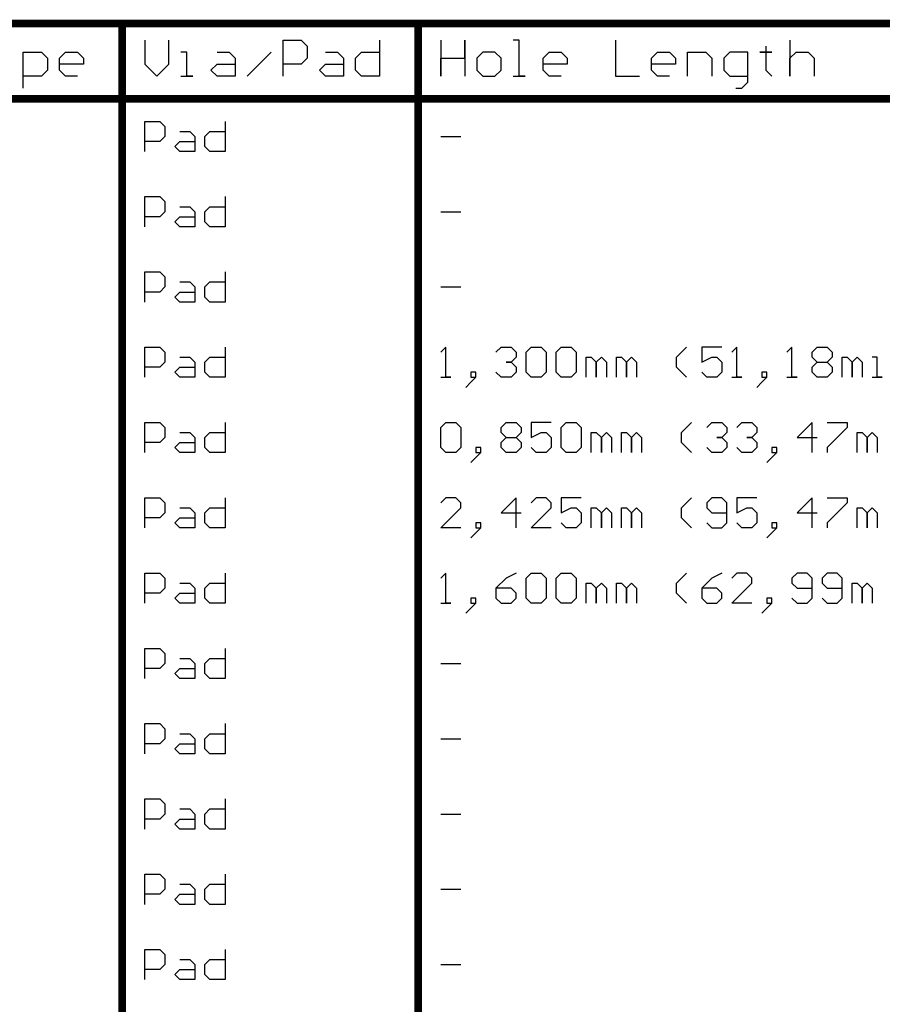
# Model space of a CAD drawing. Header units: millimetres. Extents: x 138 to 555, y 26 to 334.
# Tile 710 of 713: x 471 to 515, y 188 to 238. Entities that reach past the tile are written whole.
import ezdxf

# ---------------------------------------------------------------- set-up
doc = ezdxf.new("R2010")
doc.units = ezdxf.units.MM
doc.layers.add('DrillDrawing', color=1, linetype='Continuous')

msp = doc.modelspace()

# ---------------------------------------------------------------- linework, layer by layer
at = {"layer": 'DrillDrawing'}
for p, q in [((477.19, 237.255), (477.19, 236.036)), ((478.408, 236.036), (478.408, 237.255)), ((484.198, 235.427), (484.198, 237.255)), ((484.198, 237.255), (485.112, 237.255)), ((485.112, 237.255), (485.417, 236.95)), ((489.073, 237.255), (489.073, 235.427)), ((492.172, 237.255), (492.172, 235.427)), ((493.391, 236.341), (493.391, 237.255)), ((493.391, 237.255), (493.391, 235.427)), ((496.133, 237.255), (495.828, 237.255)), ((496.133, 235.427), (496.133, 237.255)), ((501.008, 237.255), (501.008, 235.427)), ((509.844, 237.255), (509.844, 235.427)), ((485.417, 236.95), (485.417, 236.341)), ((508.626, 236.95), (508.626, 236.645)), ((471.044, 234.817), (471.044, 236.645)), ((471.044, 236.645), (471.958, 236.645)), ((471.958, 236.645), (472.263, 236.341)), ((472.263, 236.341), (472.263, 235.731)), ((472.872, 236.341), (473.177, 236.645)), ((472.872, 235.731), (472.872, 236.341)), ((473.177, 236.645), (473.786, 236.645)), ((473.786, 236.645), (474.091, 236.341)), ((474.091, 236.341), (474.091, 236.036)), ((479.323, 236.645), (479.018, 236.645)), ((479.323, 235.427), (479.323, 236.645)), ((480.846, 236.645), (481.455, 236.645)), ((481.455, 236.645), (481.76, 236.341)), ((481.76, 236.341), (481.76, 235.427)), ((482.37, 235.427), (483.588, 236.645)), ((485.417, 236.341), (485.112, 236.036)), ((486.331, 236.645), (486.94, 236.645)), ((486.94, 236.645), (487.245, 236.341)), ((487.245, 236.341), (487.245, 235.427)), ((487.854, 236.341), (488.159, 236.645)), ((487.854, 235.731), (487.854, 236.341)), ((488.159, 236.645), (489.073, 236.645)), ((492.172, 235.427), (492.172, 236.341)), ((492.172, 236.341), (493.391, 236.341)), ((494.305, 236.645), (494, 236.341)), ((494, 236.341), (494, 235.731)), ((494.914, 236.645), (494.305, 236.645)), ((495.219, 236.341), (494.914, 236.645)), ((495.219, 235.731), (495.219, 236.341)), ((497.352, 236.341), (497.656, 236.645)), ((497.352, 235.731), (497.352, 236.341)), ((497.656, 236.645), (498.266, 236.645)), ((498.266, 236.645), (498.571, 236.341)), ((498.571, 236.341), (498.571, 236.036)), ((502.836, 236.341), (503.141, 236.645)), ((502.836, 235.731), (502.836, 236.341)), ((503.141, 236.645), (503.75, 236.645)), ((503.75, 236.645), (504.055, 236.341)), ((504.055, 236.341), (504.055, 236.036)), ((504.665, 235.427), (504.665, 236.645)), ((504.665, 236.645), (505.579, 236.645)), ((505.579, 236.645), (505.883, 236.341)), ((505.883, 236.341), (505.883, 235.427)), ((506.797, 236.645), (506.493, 236.341)), ((506.493, 236.341), (506.493, 235.731)), ((507.712, 236.645), (506.797, 236.645)), ((507.712, 235.122), (507.712, 236.645)), ((508.626, 236.645), (508.321, 236.645)), ((508.321, 236.645), (508.93, 236.645)), ((508.93, 236.645), (508.626, 236.645)), ((508.626, 236.645), (508.626, 235.731)), ((509.844, 236.341), (510.149, 236.645)), ((509.844, 235.427), (509.844, 236.341)), ((510.149, 236.645), (510.759, 236.645)), ((510.759, 236.645), (511.063, 236.341)), ((511.063, 236.341), (511.063, 235.427)), ((472.263, 235.731), (471.958, 235.427)), ((474.091, 236.036), (472.872, 236.036)), ((473.177, 235.427), (472.872, 235.731)), ((477.19, 236.036), (477.799, 235.427)), ((477.799, 235.427), (478.408, 236.036)), ((480.541, 235.731), (480.846, 236.036)), ((480.846, 235.427), (480.541, 235.731)), ((480.846, 236.036), (481.76, 236.036)), ((485.112, 236.036), (484.198, 236.036)), ((486.026, 235.731), (486.331, 236.036)), ((486.331, 235.427), (486.026, 235.731)), ((486.331, 236.036), (487.245, 236.036)), ((488.159, 235.427), (487.854, 235.731)), ((494, 235.731), (494.305, 235.427)), ((494.914, 235.427), (495.219, 235.731)), ((498.571, 236.036), (497.352, 236.036)), ((497.656, 235.427), (497.352, 235.731)), ((504.055, 236.036), (502.836, 236.036)), ((503.141, 235.427), (502.836, 235.731)), ((506.493, 235.731), (506.797, 235.427)), ((508.626, 235.731), (508.93, 235.427)), ((471.958, 235.427), (471.044, 235.427)), ((473.786, 235.427), (473.177, 235.427)), ((479.018, 235.427), (479.627, 235.427)), ((479.627, 235.427), (479.323, 235.427)), ((481.76, 235.427), (480.846, 235.427)), ((487.245, 235.427), (486.331, 235.427)), ((489.073, 235.427), (488.159, 235.427)), ((494.305, 235.427), (494.914, 235.427)), ((495.828, 235.427), (496.438, 235.427)), ((496.438, 235.427), (496.133, 235.427)), ((498.266, 235.427), (497.656, 235.427)), ((501.008, 235.427), (502.227, 235.427)), ((503.75, 235.427), (503.141, 235.427)), ((506.797, 235.427), (507.712, 235.427)), ((507.102, 234.817), (507.407, 234.817)), ((507.407, 234.817), (507.712, 235.122)), ((477.19, 231.617), (477.19, 233.14)), ((477.19, 233.14), (477.951, 233.14)), ((477.951, 233.14), (478.205, 232.886)), ((478.205, 232.886), (478.205, 232.378)), ((481.252, 233.14), (481.252, 231.617)), ((478.205, 232.378), (477.951, 232.124)), ((478.967, 232.632), (479.475, 232.632)), ((479.475, 232.632), (479.729, 232.378)), ((479.729, 232.378), (479.729, 231.617)), ((480.237, 232.378), (480.491, 232.632)), ((480.237, 231.87), (480.237, 232.378)), ((480.491, 232.632), (481.252, 232.632)), ((492.172, 232.378), (493.187, 232.378)), ((477.951, 232.124), (477.19, 232.124)), ((478.713, 231.87), (478.967, 232.124)), ((478.967, 231.617), (478.713, 231.87)), ((478.967, 232.124), (479.729, 232.124)), ((480.491, 231.617), (480.237, 231.87)), ((479.729, 231.617), (478.967, 231.617)), ((481.252, 231.617), (480.491, 231.617)), ((477.19, 227.807), (477.19, 229.33)), ((477.19, 229.33), (477.951, 229.33)), ((477.951, 229.33), (478.205, 229.076)), ((481.252, 229.33), (481.252, 227.807)), ((478.205, 229.076), (478.205, 228.568)), ((478.967, 228.822), (479.475, 228.822)), ((479.475, 228.822), (479.729, 228.568)), ((480.237, 228.568), (480.491, 228.822)), ((480.491, 228.822), (481.252, 228.822)), ((477.951, 228.314), (477.19, 228.314)), ((478.205, 228.568), (477.951, 228.314)), ((478.713, 228.06), (478.967, 228.314)), ((478.967, 228.314), (479.729, 228.314)), ((479.729, 228.568), (479.729, 227.807)), ((480.237, 228.06), (480.237, 228.568)), ((492.172, 228.568), (493.187, 228.568)), ((478.967, 227.807), (478.713, 228.06)), ((479.729, 227.807), (478.967, 227.807)), ((480.491, 227.807), (480.237, 228.06)), ((481.252, 227.807), (480.491, 227.807)), ((477.19, 223.997), (477.19, 225.52)), ((477.19, 225.52), (477.951, 225.52)), ((477.951, 225.52), (478.205, 225.266)), ((478.205, 225.266), (478.205, 224.758)), ((481.252, 225.52), (481.252, 223.997)), ((478.205, 224.758), (477.951, 224.504)), ((478.967, 225.012), (479.475, 225.012)), ((479.475, 225.012), (479.729, 224.758)), ((479.729, 224.758), (479.729, 223.997)), ((480.237, 224.758), (480.491, 225.012)), ((480.237, 224.25), (480.237, 224.758)), ((480.491, 225.012), (481.252, 225.012)), ((492.172, 224.758), (493.187, 224.758)), ((477.951, 224.504), (477.19, 224.504)), ((478.713, 224.25), (478.967, 224.504)), ((478.967, 223.997), (478.713, 224.25)), ((478.967, 224.504), (479.729, 224.504)), ((480.491, 223.997), (480.237, 224.25)), ((479.729, 223.997), (478.967, 223.997)), ((481.252, 223.997), (480.491, 223.997)), ((477.19, 220.187), (477.19, 221.71)), ((477.19, 221.71), (477.951, 221.71)), ((477.951, 221.71), (478.205, 221.456)), ((478.205, 221.456), (478.205, 220.948)), ((481.252, 221.71), (481.252, 220.187)), ((492.426, 221.71), (492.172, 221.456)), ((492.426, 220.187), (492.426, 221.71)), ((494.965, 221.456), (495.219, 221.71)), ((495.219, 221.71), (495.727, 221.71)), ((495.727, 221.71), (495.981, 221.456)), ((495.981, 221.456), (495.981, 221.202)), ((496.488, 221.456), (496.742, 221.71)), ((496.488, 220.44), (496.488, 221.456)), ((496.742, 221.71), (497.25, 221.71)), ((497.25, 221.71), (497.504, 221.456)), ((497.504, 221.456), (497.504, 220.44)), ((498.012, 221.456), (498.266, 221.71)), ((498.012, 220.44), (498.012, 221.456)), ((498.266, 221.71), (498.774, 221.71)), ((498.774, 221.71), (499.028, 221.456)), ((499.028, 221.456), (499.028, 220.44)), ((504.106, 221.202), (504.614, 221.71)), ((506.391, 221.71), (505.376, 221.71)), ((505.376, 221.71), (505.376, 220.948)), ((507.153, 221.71), (506.899, 221.456)), ((507.153, 220.187), (507.153, 221.71)), ((509.946, 221.71), (509.692, 221.456)), ((509.946, 220.187), (509.946, 221.71)), ((510.962, 221.456), (511.216, 221.71)), ((510.962, 221.202), (510.962, 221.456)), ((511.216, 221.71), (511.723, 221.71)), ((511.723, 221.71), (511.977, 221.456)), ((511.977, 221.456), (511.977, 221.202)), ((478.205, 220.948), (477.951, 220.694)), ((478.967, 221.202), (479.475, 221.202)), ((479.475, 221.202), (479.729, 220.948)), ((479.729, 220.948), (479.729, 220.187)), ((480.237, 220.948), (480.491, 221.202)), ((480.237, 220.44), (480.237, 220.948)), ((480.491, 221.202), (481.252, 221.202)), ((495.727, 220.948), (495.473, 220.948)), ((495.473, 220.948), (495.727, 220.948)), ((495.981, 221.202), (495.727, 220.948)), ((495.727, 220.948), (495.981, 220.694)), ((499.535, 220.187), (499.535, 221.202)), ((499.535, 221.202), (499.789, 221.202)), ((499.789, 221.202), (500.043, 220.948)), ((500.043, 220.948), (500.297, 221.202)), ((500.043, 220.948), (500.043, 220.187)), ((500.043, 220.187), (500.043, 220.948)), ((500.297, 221.202), (500.551, 220.948)), ((500.551, 220.948), (500.551, 220.187)), ((501.059, 220.187), (501.059, 221.202)), ((501.059, 221.202), (501.313, 221.202)), ((501.313, 221.202), (501.567, 220.948)), ((501.567, 220.948), (501.821, 221.202)), ((501.567, 220.948), (501.567, 220.187)), ((501.567, 220.187), (501.567, 220.948)), ((501.821, 221.202), (502.075, 220.948)), ((502.075, 220.948), (502.075, 220.187)), ((504.106, 220.694), (504.106, 221.202)), ((505.376, 220.948), (505.883, 221.202)), ((505.883, 221.202), (506.137, 221.202)), ((506.137, 221.202), (506.391, 220.948)), ((506.391, 220.948), (506.391, 220.44)), ((511.216, 220.948), (510.962, 221.202)), ((510.962, 220.694), (511.216, 220.948)), ((511.216, 220.948), (511.723, 220.948)), ((511.977, 221.202), (511.723, 220.948)), ((511.723, 220.948), (511.977, 220.694)), ((512.485, 220.187), (512.485, 221.202)), ((512.485, 221.202), (512.739, 221.202)), ((512.739, 221.202), (512.993, 220.948)), ((512.993, 220.948), (513.247, 221.202)), ((512.993, 220.948), (512.993, 220.187)), ((512.993, 220.187), (512.993, 220.948)), ((513.247, 221.202), (513.501, 220.948)), ((513.501, 220.948), (513.501, 220.187)), ((514.263, 221.202), (514.009, 221.202)), ((514.263, 220.187), (514.263, 221.202)), ((477.951, 220.694), (477.19, 220.694)), ((478.713, 220.44), (478.967, 220.694)), ((478.967, 220.187), (478.713, 220.44)), ((478.967, 220.694), (479.729, 220.694)), ((480.491, 220.187), (480.237, 220.44)), ((493.949, 220.44), (493.695, 220.44)), ((493.695, 220.44), (493.695, 220.187)), ((493.949, 220.187), (493.949, 220.44)), ((495.219, 220.187), (494.965, 220.44)), ((495.981, 220.44), (495.727, 220.187)), ((495.981, 220.694), (495.981, 220.44)), ((496.742, 220.187), (496.488, 220.44)), ((497.504, 220.44), (497.25, 220.187)), ((498.266, 220.187), (498.012, 220.44)), ((499.028, 220.44), (498.774, 220.187)), ((504.614, 220.187), (504.106, 220.694)), ((505.629, 220.187), (505.376, 220.44)), ((506.391, 220.44), (506.137, 220.187)), ((508.676, 220.44), (508.423, 220.44)), ((508.423, 220.44), (508.423, 220.187)), ((508.676, 220.187), (508.676, 220.44)), ((510.962, 220.44), (510.962, 220.694)), ((511.216, 220.187), (510.962, 220.44)), ((511.977, 220.44), (511.723, 220.187)), ((511.977, 220.694), (511.977, 220.44)), ((479.729, 220.187), (478.967, 220.187)), ((481.252, 220.187), (480.491, 220.187)), ((492.172, 220.187), (492.68, 220.187)), ((492.68, 220.187), (492.426, 220.187)), ((493.695, 219.933), (493.441, 219.679)), ((493.695, 219.933), (493.949, 220.187)), ((493.695, 220.187), (493.949, 220.187)), ((493.949, 220.187), (493.695, 219.933)), ((495.727, 220.187), (495.219, 220.187)), ((497.25, 220.187), (496.742, 220.187)), ((498.774, 220.187), (498.266, 220.187)), ((506.137, 220.187), (505.629, 220.187)), ((506.899, 220.187), (507.407, 220.187)), ((507.407, 220.187), (507.153, 220.187)), ((508.423, 219.933), (508.169, 219.679)), ((508.423, 219.933), (508.676, 220.187)), ((508.423, 220.187), (508.676, 220.187)), ((508.676, 220.187), (508.423, 219.933)), ((509.692, 220.187), (510.2, 220.187)), ((510.2, 220.187), (509.946, 220.187)), ((511.723, 220.187), (511.216, 220.187)), ((514.009, 220.187), (514.517, 220.187)), ((514.517, 220.187), (514.263, 220.187)), ((477.19, 216.377), (477.19, 217.9)), ((477.19, 217.9), (477.951, 217.9)), ((477.951, 217.9), (478.205, 217.646)), ((481.252, 217.9), (481.252, 216.377)), ((492.172, 217.646), (492.426, 217.9)), ((492.426, 217.9), (492.934, 217.9)), ((492.934, 217.9), (493.187, 217.646)), ((495.219, 217.646), (495.473, 217.9)), ((495.473, 217.9), (495.981, 217.9)), ((495.981, 217.9), (496.234, 217.646)), ((497.758, 217.9), (496.742, 217.9)), ((496.742, 217.9), (496.742, 217.138)), ((498.266, 217.646), (498.52, 217.9)), ((498.52, 217.9), (499.028, 217.9)), ((499.028, 217.9), (499.281, 217.646)), ((504.36, 217.392), (504.868, 217.9)), ((505.629, 217.646), (505.883, 217.9)), ((505.883, 217.9), (506.391, 217.9)), ((506.391, 217.9), (506.645, 217.646)), ((507.153, 217.646), (507.407, 217.9)), ((507.407, 217.9), (507.915, 217.9)), ((507.915, 217.9), (508.169, 217.646)), ((510.962, 217.9), (510.2, 217.138)), ((510.962, 216.377), (510.962, 217.9)), ((511.723, 217.9), (512.739, 217.9)), ((512.739, 217.9), (512.739, 217.646)), ((478.205, 217.646), (478.205, 217.138)), ((478.967, 217.392), (479.475, 217.392)), ((479.475, 217.392), (479.729, 217.138)), ((480.237, 217.138), (480.491, 217.392)), ((480.491, 217.392), (481.252, 217.392)), ((492.172, 216.63), (492.172, 217.646)), ((493.187, 217.646), (493.187, 216.63)), ((495.219, 217.392), (495.219, 217.646)), ((495.473, 217.138), (495.219, 217.392)), ((496.234, 217.392), (495.981, 217.138)), ((496.234, 217.646), (496.234, 217.392)), ((496.742, 217.138), (497.25, 217.392)), ((497.25, 217.392), (497.504, 217.392)), ((497.504, 217.392), (497.758, 217.138)), ((498.266, 216.63), (498.266, 217.646)), ((499.281, 217.646), (499.281, 216.63)), ((499.789, 216.377), (499.789, 217.392)), ((499.789, 217.392), (500.043, 217.392)), ((500.043, 217.392), (500.297, 217.138)), ((500.297, 217.138), (500.551, 217.392)), ((500.551, 217.392), (500.805, 217.138)), ((501.313, 216.377), (501.313, 217.392)), ((501.313, 217.392), (501.567, 217.392)), ((501.567, 217.392), (501.821, 217.138)), ((501.821, 217.138), (502.075, 217.392)), ((502.075, 217.392), (502.329, 217.138)), ((504.36, 216.884), (504.36, 217.392)), ((506.645, 217.392), (506.391, 217.138)), ((506.645, 217.646), (506.645, 217.392)), ((508.169, 217.392), (507.915, 217.138)), ((508.169, 217.646), (508.169, 217.392)), ((512.739, 217.646), (511.723, 216.63)), ((513.247, 216.377), (513.247, 217.392)), ((513.247, 217.392), (513.501, 217.392)), ((513.501, 217.392), (513.755, 217.138)), ((513.755, 217.138), (514.009, 217.392)), ((514.009, 217.392), (514.263, 217.138)), ((477.951, 216.884), (477.19, 216.884)), ((478.205, 217.138), (477.951, 216.884)), ((478.713, 216.63), (478.967, 216.884)), ((478.967, 216.884), (479.729, 216.884)), ((479.729, 217.138), (479.729, 216.377)), ((480.237, 216.63), (480.237, 217.138)), ((495.219, 216.884), (495.473, 217.138)), ((495.219, 216.63), (495.219, 216.884)), ((495.473, 217.138), (495.981, 217.138)), ((495.981, 217.138), (496.234, 216.884)), ((496.234, 216.884), (496.234, 216.63)), ((497.758, 217.138), (497.758, 216.63)), ((500.297, 217.138), (500.297, 216.377)), ((500.297, 216.377), (500.297, 217.138)), ((500.805, 217.138), (500.805, 216.377)), ((501.821, 217.138), (501.821, 216.377)), ((501.821, 216.377), (501.821, 217.138)), ((502.329, 217.138), (502.329, 216.377)), ((504.868, 216.377), (504.36, 216.884)), ((506.391, 217.138), (506.137, 217.138)), ((506.137, 217.138), (506.391, 217.138)), ((506.391, 217.138), (506.645, 216.884)), ((506.645, 216.884), (506.645, 216.63)), ((507.915, 217.138), (507.661, 217.138)), ((507.661, 217.138), (507.915, 217.138)), ((507.915, 217.138), (508.169, 216.884)), ((508.169, 216.884), (508.169, 216.63)), ((510.2, 217.138), (511.216, 217.138)), ((513.755, 217.138), (513.755, 216.377)), ((513.755, 216.377), (513.755, 217.138)), ((514.263, 217.138), (514.263, 216.377)), ((478.967, 216.377), (478.713, 216.63)), ((479.729, 216.377), (478.967, 216.377)), ((480.491, 216.377), (480.237, 216.63)), ((481.252, 216.377), (480.491, 216.377)), ((492.426, 216.377), (492.172, 216.63)), ((492.934, 216.377), (492.426, 216.377)), ((493.187, 216.63), (492.934, 216.377)), ((494.203, 216.63), (493.949, 216.63)), ((493.949, 216.63), (493.949, 216.377)), ((493.949, 216.123), (494.203, 216.377)), ((493.949, 216.377), (494.203, 216.377)), ((494.203, 216.377), (493.949, 216.123)), ((494.203, 216.377), (494.203, 216.63)), ((495.473, 216.377), (495.219, 216.63)), ((495.981, 216.377), (495.473, 216.377)), ((496.234, 216.63), (495.981, 216.377)), ((496.996, 216.377), (496.742, 216.63)), ((497.504, 216.377), (496.996, 216.377)), ((497.758, 216.63), (497.504, 216.377)), ((498.52, 216.377), (498.266, 216.63)), ((499.028, 216.377), (498.52, 216.377)), ((499.281, 216.63), (499.028, 216.377)), ((505.883, 216.377), (505.629, 216.63)), ((506.391, 216.377), (505.883, 216.377)), ((506.645, 216.63), (506.391, 216.377)), ((507.407, 216.377), (507.153, 216.63)), ((507.915, 216.377), (507.407, 216.377)), ((508.169, 216.63), (507.915, 216.377)), ((509.184, 216.63), (508.93, 216.63)), ((508.93, 216.63), (508.93, 216.377)), ((508.93, 216.123), (509.184, 216.377)), ((508.93, 216.377), (509.184, 216.377)), ((509.184, 216.377), (508.93, 216.123)), ((509.184, 216.377), (509.184, 216.63)), ((511.723, 216.63), (511.723, 216.377)), ((493.949, 216.123), (493.695, 215.869)), ((508.93, 216.123), (508.676, 215.869)), ((477.19, 212.567), (477.19, 214.09)), ((477.19, 214.09), (477.951, 214.09)), ((477.951, 214.09), (478.205, 213.836)), ((478.205, 213.836), (478.205, 213.328)), ((481.252, 214.09), (481.252, 212.567)), ((492.426, 214.09), (492.172, 213.836)), ((492.934, 214.09), (492.426, 214.09)), ((493.187, 213.836), (492.934, 214.09)), ((493.187, 213.582), (493.187, 213.836)), ((495.981, 214.09), (495.219, 213.328)), ((495.981, 212.567), (495.981, 214.09)), ((496.996, 214.09), (496.742, 213.836)), ((497.504, 214.09), (496.996, 214.09)), ((497.758, 213.836), (497.504, 214.09)), ((497.758, 213.582), (497.758, 213.836)), ((499.281, 214.09), (498.266, 214.09)), ((498.266, 214.09), (498.266, 213.328)), ((504.36, 213.582), (504.868, 214.09)), ((505.883, 214.09), (505.629, 213.836)), ((505.629, 213.836), (505.629, 213.582)), ((506.391, 214.09), (505.883, 214.09)), ((506.645, 213.836), (506.391, 214.09)), ((506.645, 212.82), (506.645, 213.836)), ((508.169, 214.09), (507.153, 214.09)), ((507.153, 214.09), (507.153, 213.328)), ((510.962, 214.09), (510.2, 213.328)), ((510.962, 212.567), (510.962, 214.09)), ((511.723, 214.09), (512.739, 214.09)), ((512.739, 213.836), (511.723, 212.82)), ((512.739, 214.09), (512.739, 213.836)), ((478.205, 213.328), (477.951, 213.074)), ((478.967, 213.582), (479.475, 213.582)), ((479.475, 213.582), (479.729, 213.328)), ((479.729, 213.328), (479.729, 212.567)), ((480.237, 213.328), (480.491, 213.582)), ((480.237, 212.82), (480.237, 213.328)), ((480.491, 213.582), (481.252, 213.582)), ((492.172, 212.567), (493.187, 213.582)), ((495.219, 213.328), (496.234, 213.328)), ((496.742, 212.567), (497.758, 213.582)), ((498.266, 213.328), (498.774, 213.582)), ((498.774, 213.582), (499.028, 213.582)), ((499.028, 213.582), (499.281, 213.328)), ((499.281, 213.328), (499.281, 212.82)), ((499.789, 212.567), (499.789, 213.582)), ((499.789, 213.582), (500.043, 213.582)), ((500.043, 213.582), (500.297, 213.328)), ((500.297, 213.328), (500.551, 213.582)), ((500.297, 213.328), (500.297, 212.567)), ((500.297, 212.567), (500.297, 213.328)), ((500.551, 213.582), (500.805, 213.328)), ((500.805, 213.328), (500.805, 212.567)), ((501.313, 212.567), (501.313, 213.582)), ((501.313, 213.582), (501.567, 213.582)), ((501.567, 213.582), (501.821, 213.328)), ((501.821, 213.328), (502.075, 213.582)), ((501.821, 213.328), (501.821, 212.567)), ((501.821, 212.567), (501.821, 213.328)), ((502.075, 213.582), (502.329, 213.328)), ((502.329, 213.328), (502.329, 212.567)), ((504.36, 213.074), (504.36, 213.582)), ((505.629, 213.582), (505.883, 213.328)), ((505.883, 213.328), (506.645, 213.328)), ((507.153, 213.328), (507.661, 213.582)), ((507.661, 213.582), (507.915, 213.582)), ((507.915, 213.582), (508.169, 213.328)), ((508.169, 213.328), (508.169, 212.82)), ((510.2, 213.328), (511.216, 213.328)), ((513.247, 212.567), (513.247, 213.582)), ((513.247, 213.582), (513.501, 213.582)), ((513.501, 213.582), (513.755, 213.328)), ((513.755, 213.328), (514.009, 213.582)), ((513.755, 213.328), (513.755, 212.567)), ((513.755, 212.567), (513.755, 213.328)), ((514.009, 213.582), (514.263, 213.328)), ((514.263, 213.328), (514.263, 212.567)), ((477.951, 213.074), (477.19, 213.074)), ((478.713, 212.82), (478.967, 213.074)), ((478.967, 212.567), (478.713, 212.82)), ((478.967, 213.074), (479.729, 213.074)), ((480.491, 212.567), (480.237, 212.82)), ((494.203, 212.82), (493.949, 212.82)), ((493.949, 212.82), (493.949, 212.567)), ((494.203, 212.567), (494.203, 212.82)), ((498.52, 212.567), (498.266, 212.82)), ((499.281, 212.82), (499.028, 212.567)), ((504.868, 212.567), (504.36, 213.074)), ((505.629, 212.82), (505.883, 212.567)), ((506.391, 212.567), (506.645, 212.82)), ((507.407, 212.567), (507.153, 212.82)), ((508.169, 212.82), (507.915, 212.567)), ((509.184, 212.82), (508.93, 212.82)), ((508.93, 212.82), (508.93, 212.567)), ((509.184, 212.567), (509.184, 212.82)), ((511.723, 212.82), (511.723, 212.567)), ((479.729, 212.567), (478.967, 212.567)), ((481.252, 212.567), (480.491, 212.567)), ((493.187, 212.567), (492.172, 212.567)), ((493.949, 212.313), (493.695, 212.059)), ((493.949, 212.313), (494.203, 212.567)), ((493.949, 212.567), (494.203, 212.567)), ((494.203, 212.567), (493.949, 212.313)), ((497.758, 212.567), (496.742, 212.567)), ((499.028, 212.567), (498.52, 212.567)), ((505.883, 212.567), (506.391, 212.567)), ((507.915, 212.567), (507.407, 212.567)), ((508.93, 212.313), (508.676, 212.059)), ((508.93, 212.313), (509.184, 212.567)), ((508.93, 212.567), (509.184, 212.567)), ((509.184, 212.567), (508.93, 212.313)), ((477.19, 208.757), (477.19, 210.28)), ((477.19, 210.28), (477.951, 210.28)), ((477.951, 210.28), (478.205, 210.026)), ((481.252, 210.28), (481.252, 208.757)), ((492.426, 210.28), (492.172, 210.026)), ((492.426, 208.757), (492.426, 210.28)), ((495.981, 210.28), (495.473, 210.026)), ((496.488, 210.026), (496.742, 210.28)), ((496.742, 210.28), (497.25, 210.28)), ((497.25, 210.28), (497.504, 210.026)), ((498.012, 210.026), (498.266, 210.28)), ((498.266, 210.28), (498.774, 210.28)), ((498.774, 210.28), (499.028, 210.026)), ((504.106, 209.772), (504.614, 210.28)), ((506.391, 210.28), (505.883, 210.026)), ((507.153, 210.28), (506.899, 210.026)), ((507.661, 210.28), (507.153, 210.28)), ((507.915, 210.026), (507.661, 210.28)), ((510.2, 210.28), (509.946, 210.026)), ((510.708, 210.28), (510.2, 210.28)), ((510.962, 210.026), (510.708, 210.28)), ((511.723, 210.28), (511.47, 210.026)), ((512.231, 210.28), (511.723, 210.28)), ((512.485, 210.026), (512.231, 210.28)), ((478.205, 210.026), (478.205, 209.518)), ((478.967, 209.772), (479.475, 209.772)), ((479.475, 209.772), (479.729, 209.518)), ((480.237, 209.518), (480.491, 209.772)), ((480.491, 209.772), (481.252, 209.772)), ((495.473, 210.026), (494.965, 209.518)), ((496.488, 209.01), (496.488, 210.026)), ((497.504, 210.026), (497.504, 209.01)), ((498.012, 209.01), (498.012, 210.026)), ((499.028, 210.026), (499.028, 209.01)), ((499.535, 208.757), (499.535, 209.772)), ((499.535, 209.772), (499.789, 209.772)), ((499.789, 209.772), (500.043, 209.518)), ((500.043, 209.518), (500.297, 209.772)), ((500.297, 209.772), (500.551, 209.518)), ((501.059, 208.757), (501.059, 209.772)), ((501.059, 209.772), (501.313, 209.772)), ((501.313, 209.772), (501.567, 209.518)), ((501.567, 209.518), (501.821, 209.772)), ((501.821, 209.772), (502.075, 209.518)), ((504.106, 209.264), (504.106, 209.772)), ((505.883, 210.026), (505.376, 209.518)), ((506.899, 208.757), (507.915, 209.772)), ((507.915, 209.772), (507.915, 210.026)), ((509.946, 210.026), (509.946, 209.772)), ((509.946, 209.772), (510.2, 209.518)), ((510.962, 209.01), (510.962, 210.026)), ((511.47, 210.026), (511.47, 209.772)), ((511.47, 209.772), (511.723, 209.518)), ((512.485, 209.01), (512.485, 210.026)), ((512.993, 208.757), (512.993, 209.772)), ((512.993, 209.772), (513.247, 209.772)), ((513.247, 209.772), (513.501, 209.518)), ((513.501, 209.518), (513.755, 209.772)), ((513.755, 209.772), (514.009, 209.518)), ((478.205, 209.518), (477.951, 209.264)), ((479.729, 209.518), (479.729, 208.757)), ((480.237, 209.01), (480.237, 209.518)), ((494.965, 209.518), (494.965, 209.01)), ((495.727, 209.518), (494.965, 209.518)), ((495.981, 209.264), (495.727, 209.518)), ((500.043, 209.518), (500.043, 208.757)), ((500.043, 208.757), (500.043, 209.518)), ((500.551, 209.518), (500.551, 208.757)), ((501.567, 209.518), (501.567, 208.757)), ((501.567, 208.757), (501.567, 209.518)), ((502.075, 209.518), (502.075, 208.757)), ((505.376, 209.518), (505.376, 209.01)), ((506.137, 209.518), (505.376, 209.518)), ((506.391, 209.264), (506.137, 209.518)), ((510.2, 209.518), (510.962, 209.518)), ((511.723, 209.518), (512.485, 209.518)), ((513.501, 209.518), (513.501, 208.757)), ((513.501, 208.757), (513.501, 209.518)), ((514.009, 209.518), (514.009, 208.757)), ((477.951, 209.264), (477.19, 209.264)), ((478.713, 209.01), (478.967, 209.264)), ((478.967, 208.757), (478.713, 209.01)), ((478.967, 209.264), (479.729, 209.264)), ((480.491, 208.757), (480.237, 209.01)), ((493.949, 209.01), (493.695, 209.01)), ((493.695, 209.01), (493.695, 208.757)), ((493.949, 208.757), (493.949, 209.01)), ((494.965, 209.01), (495.219, 208.757)), ((495.727, 208.757), (495.981, 209.01)), ((495.981, 209.01), (495.981, 209.264)), ((496.742, 208.757), (496.488, 209.01)), ((497.504, 209.01), (497.25, 208.757)), ((498.266, 208.757), (498.012, 209.01)), ((499.028, 209.01), (498.774, 208.757)), ((504.614, 208.757), (504.106, 209.264)), ((505.376, 209.01), (505.629, 208.757)), ((506.137, 208.757), (506.391, 209.01)), ((506.391, 209.01), (506.391, 209.264)), ((508.93, 209.01), (508.676, 209.01)), ((508.676, 209.01), (508.676, 208.757)), ((508.93, 208.757), (508.93, 209.01)), ((509.946, 209.01), (510.2, 208.757)), ((510.708, 208.757), (510.962, 209.01)), ((511.47, 209.01), (511.723, 208.757)), ((512.231, 208.757), (512.485, 209.01)), ((479.729, 208.757), (478.967, 208.757)), ((481.252, 208.757), (480.491, 208.757)), ((492.172, 208.757), (492.68, 208.757)), ((492.68, 208.757), (492.426, 208.757)), ((493.695, 208.503), (493.441, 208.249)), ((493.695, 208.503), (493.949, 208.757)), ((493.695, 208.757), (493.949, 208.757)), ((493.949, 208.757), (493.695, 208.503)), ((495.219, 208.757), (495.727, 208.757)), ((497.25, 208.757), (496.742, 208.757)), ((498.774, 208.757), (498.266, 208.757)), ((505.629, 208.757), (506.137, 208.757)), ((507.915, 208.757), (506.899, 208.757)), ((508.676, 208.503), (508.423, 208.249)), ((508.676, 208.503), (508.93, 208.757)), ((508.676, 208.757), (508.93, 208.757)), ((508.93, 208.757), (508.676, 208.503)), ((510.2, 208.757), (510.708, 208.757)), ((511.723, 208.757), (512.231, 208.757)), ((477.19, 204.947), (477.19, 206.47)), ((477.19, 206.47), (477.951, 206.47)), ((477.951, 206.47), (478.205, 206.216)), ((481.252, 206.47), (481.252, 204.947)), ((478.205, 206.216), (478.205, 205.708)), ((478.967, 205.962), (479.475, 205.962)), ((479.475, 205.962), (479.729, 205.708)), ((480.237, 205.708), (480.491, 205.962)), ((480.491, 205.962), (481.252, 205.962)), ((477.951, 205.454), (477.19, 205.454)), ((478.205, 205.708), (477.951, 205.454)), ((478.713, 205.2), (478.967, 205.454)), ((478.967, 205.454), (479.729, 205.454)), ((479.729, 205.708), (479.729, 204.947)), ((480.237, 205.2), (480.237, 205.708)), ((492.172, 205.708), (493.187, 205.708)), ((478.967, 204.947), (478.713, 205.2)), ((479.729, 204.947), (478.967, 204.947)), ((480.491, 204.947), (480.237, 205.2)), ((481.252, 204.947), (480.491, 204.947)), ((477.19, 201.137), (477.19, 202.66)), ((477.19, 202.66), (477.951, 202.66)), ((477.951, 202.66), (478.205, 202.406)), ((478.205, 202.406), (478.205, 201.898)), ((481.252, 202.66), (481.252, 201.137)), ((478.205, 201.898), (477.951, 201.644)), ((478.967, 202.152), (479.475, 202.152)), ((479.475, 202.152), (479.729, 201.898)), ((479.729, 201.898), (479.729, 201.137)), ((480.237, 201.898), (480.491, 202.152)), ((480.237, 201.39), (480.237, 201.898)), ((480.491, 202.152), (481.252, 202.152)), ((492.172, 201.898), (493.187, 201.898)), ((477.951, 201.644), (477.19, 201.644)), ((478.713, 201.39), (478.967, 201.644)), ((478.967, 201.137), (478.713, 201.39)), ((478.967, 201.644), (479.729, 201.644)), ((480.491, 201.137), (480.237, 201.39)), ((479.729, 201.137), (478.967, 201.137)), ((481.252, 201.137), (480.491, 201.137)), ((477.19, 197.327), (477.19, 198.85)), ((477.19, 198.85), (477.951, 198.85)), ((477.951, 198.85), (478.205, 198.596)), ((481.252, 198.85), (481.252, 197.327)), ((478.205, 198.596), (478.205, 198.088)), ((478.967, 198.342), (479.475, 198.342)), ((479.475, 198.342), (479.729, 198.088)), ((480.237, 198.088), (480.491, 198.342)), ((480.491, 198.342), (481.252, 198.342)), ((477.951, 197.834), (477.19, 197.834)), ((478.205, 198.088), (477.951, 197.834)), ((478.713, 197.58), (478.967, 197.834)), ((478.967, 197.834), (479.729, 197.834)), ((479.729, 198.088), (479.729, 197.327)), ((480.237, 197.58), (480.237, 198.088)), ((492.172, 198.088), (493.187, 198.088)), ((478.967, 197.327), (478.713, 197.58)), ((479.729, 197.327), (478.967, 197.327)), ((480.491, 197.327), (480.237, 197.58)), ((481.252, 197.327), (480.491, 197.327)), ((477.19, 193.517), (477.19, 195.04)), ((477.19, 195.04), (477.951, 195.04)), ((477.951, 195.04), (478.205, 194.786)), ((481.252, 195.04), (481.252, 193.517)), ((478.205, 194.786), (478.205, 194.278)), ((478.967, 194.532), (479.475, 194.532)), ((479.475, 194.532), (479.729, 194.278)), ((480.237, 194.278), (480.491, 194.532)), ((480.491, 194.532), (481.252, 194.532)), ((477.951, 194.024), (477.19, 194.024)), ((478.205, 194.278), (477.951, 194.024)), ((478.713, 193.77), (478.967, 194.024)), ((478.967, 194.024), (479.729, 194.024)), ((479.729, 194.278), (479.729, 193.517)), ((480.237, 193.77), (480.237, 194.278)), ((492.172, 194.278), (493.187, 194.278)), ((478.967, 193.517), (478.713, 193.77)), ((479.729, 193.517), (478.967, 193.517)), ((480.491, 193.517), (480.237, 193.77)), ((481.252, 193.517), (480.491, 193.517)), ((477.19, 189.707), (477.19, 191.23)), ((477.19, 191.23), (477.951, 191.23)), ((477.951, 191.23), (478.205, 190.976)), ((478.205, 190.976), (478.205, 190.468)), ((481.252, 191.23), (481.252, 189.707)), ((478.205, 190.468), (477.951, 190.214)), ((478.967, 190.722), (479.475, 190.722)), ((479.475, 190.722), (479.729, 190.468)), ((479.729, 190.468), (479.729, 189.707)), ((480.237, 190.468), (480.491, 190.722)), ((480.237, 189.96), (480.237, 190.468)), ((480.491, 190.722), (481.252, 190.722)), ((492.172, 190.468), (493.187, 190.468)), ((477.951, 190.214), (477.19, 190.214)), ((478.713, 189.96), (478.967, 190.214)), ((478.967, 189.707), (478.713, 189.96)), ((478.967, 190.214), (479.729, 190.214)), ((480.491, 189.707), (480.237, 189.96)), ((479.729, 189.707), (478.967, 189.707)), ((481.252, 189.707), (480.491, 189.707))]:
    msp.add_line(p, q, dxfattribs=at)
at = {"layer": 'DrillDrawing', "const_width": 0.381}
for points in [[(384.352, 238.094), (555.095, 238.094)], [(476.047, 127.604), (476.047, 238.094)], [(491.029, 127.604), (491.029, 238.094)], [(384.352, 234.284), (555.095, 234.284)]]:
    msp.add_lwpolyline(points, dxfattribs=at)
at = {"layer": 'DrillDrawing', "const_width": 0.191}
for points in [[(475.951, 238.094, 1), (476.142, 238.094, 1)], [(490.934, 238.094, 1), (491.124, 238.094, 1)]]:
    msp.add_lwpolyline(points, format="xyb", close=True, dxfattribs=at)

doc.saveas('drawing.dxf')
